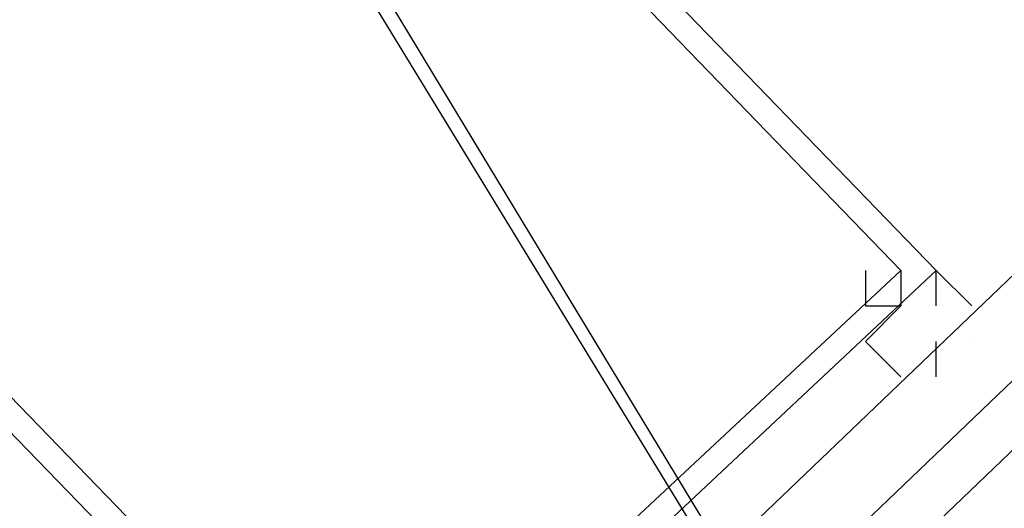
# Model space of a CAD drawing. Header units: feet. Extents: x -79 to 198, y -22 to 181.
# Tile 531 of 656: x 131.789 to 132.159, y 94.302 to 94.485. Entities that reach past the tile are written whole.
import ezdxf

# ---------------------------------------------------------------- set-up
doc = ezdxf.new("R2010")
doc.units = ezdxf.units.FT
doc.layers.add('A-LINEA', color=7, linetype='CONTINUOUS')

msp = doc.modelspace()

# ---------------------------------------------------------------- linework, layer by layer
at = {"layer": 'A-LINEA'}
msp.add_line((132.1333, 94.3511), (132.1333, 94.3511), dxfattribs=at)
msp.add_line((132.1333, 94.3511), (132.1333, 94.3511), dxfattribs=at)
for points in [[(134.5733, 96.6578), (132.08, 94.2711), (132.0667, 94.2844), (132.0667, 94.2978), (134.5467, 96.6711), (134.56, 96.6711), (134.5733, 96.6578)], [(134.5733, 96.6578), (132.08, 94.2711), (132.0667, 94.2844), (132.0667, 94.2978), (134.5467, 96.6711), (134.56, 96.6711), (134.5733, 96.6578)], [(134.5867, 96.6444), (132.0933, 94.2578), (132.08, 94.2711), (134.5733, 96.6578), (134.5867, 96.6444)], [(134.5867, 96.6444), (132.0933, 94.2578), (132.08, 94.2711), (134.5733, 96.6578), (134.5867, 96.6444)], [(131.7333, 94.8044), (131.52, 94.6044), (131.92, 94.1911), (132.1333, 94.3911), (131.7333, 94.8044)], [(131.7333, 94.8044), (131.52, 94.6044), (131.92, 94.1911), (132.1333, 94.3911), (131.7333, 94.8044)], [(131.5067, 94.6311), (131.7467, 94.7911), (132.0533, 94.2844), (131.8, 94.1378), (131.5067, 94.6311)], [(131.5067, 94.6311), (131.7467, 94.7911), (132.0533, 94.2844), (131.8, 94.1378), (131.5067, 94.6311)], [(131.7333, 94.7911), (131.5333, 94.6044), (131.92, 94.2044), (132.12, 94.3911), (131.7333, 94.7911)], [(131.7333, 94.7911), (131.5333, 94.6044), (131.92, 94.2044), (132.12, 94.3911), (131.7333, 94.7911)], [(131.52, 94.6311), (131.7467, 94.7778), (132.04, 94.2978), (131.8, 94.1511), (131.52, 94.6311)], [(131.52, 94.6311), (131.7467, 94.7778), (132.04, 94.2978), (131.8, 94.1511), (131.52, 94.6311)], [(132.1067, 94.3911), (132.1067, 94.3778), (132.12, 94.3778), (132.12, 94.3778), (132.12, 94.3778), (132.12, 94.3778), (132.1067, 94.3644), (132.1067, 94.3644), (132.12, 94.3511), (132.12, 94.3511), (132.12, 94.3511)], [(132.1067, 94.3911), (132.1067, 94.3778), (132.12, 94.3778), (132.12, 94.3778), (132.12, 94.3778), (132.12, 94.3778), (132.1067, 94.3644), (132.1067, 94.3644), (132.12, 94.3511), (132.12, 94.3511), (132.12, 94.3511)], [(132.12, 94.3911), (132.12, 94.3911), (132.12, 94.3911), (132.12, 94.3911), (132.12, 94.3778), (132.12, 94.3778), (132.12, 94.3778)], [(132.12, 94.3911), (132.12, 94.3911), (132.12, 94.3911), (132.12, 94.3911), (132.12, 94.3778), (132.12, 94.3778), (132.12, 94.3778)], [(132.1333, 94.3778), (132.1333, 94.3911), (132.1333, 94.3911), (132.1467, 94.3778), (132.1467, 94.3778)], [(132.1333, 94.3778), (132.1333, 94.3911), (132.1333, 94.3911), (132.1467, 94.3778), (132.1467, 94.3778)], [(132.1333, 94.3511), (132.1333, 94.3644), (132.1333, 94.3644)], [(132.1333, 94.3511), (132.1333, 94.3644), (132.1333, 94.3644)], [(132.1467, 94.3644), (132.1467, 94.3644), (132.1467, 94.3644)], [(132.1467, 94.3644), (132.1467, 94.3644), (132.1467, 94.3644)]]:
    msp.add_lwpolyline(points, dxfattribs=at)
msp.add_lwpolyline([(132.12, 94.3778), (132.12, 94.3778), (132.12, 94.3778), (132.12, 94.3778)], close=True, dxfattribs=at)
msp.add_lwpolyline([(132.12, 94.3778), (132.12, 94.3778), (132.12, 94.3778), (132.12, 94.3778)], close=True, dxfattribs=at)

doc.saveas('drawing.dxf')
